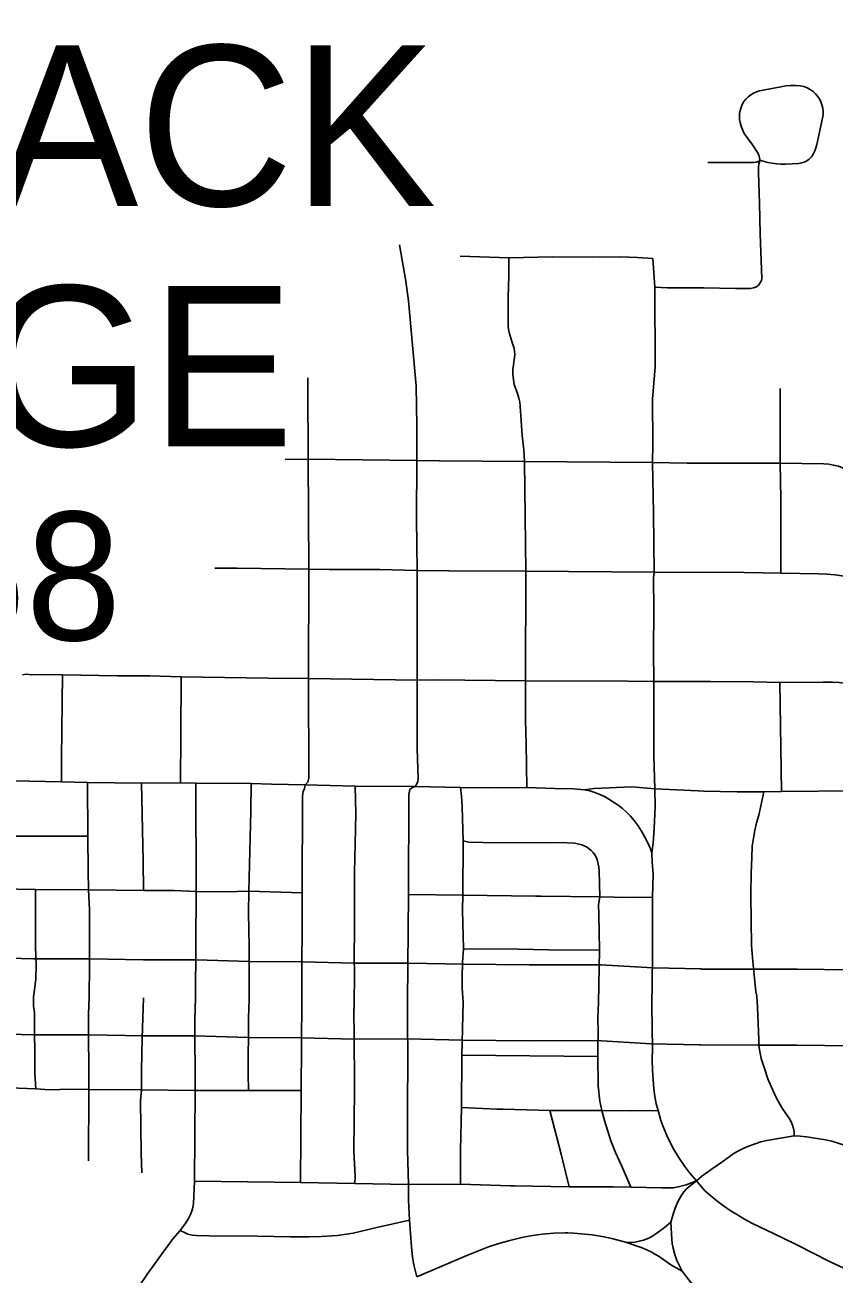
# Model space of a CAD drawing. Extents: x -19 to 366, y -4 to 359.
# Drawn here: x 151.496 to 152.001, y 192.604 to 193.383 of the extents above; entities that cross this region are included whole.
import ezdxf

# ---------------------------------------------------------------- set-up
doc = ezdxf.new("R2010")
doc.units = 0
for name, color, linetype in [('R_Border', 7, 'Continuous'), ('R_Contour Annot', 7, 'Continuous'), ('R_Striping', 7, 'Continuous'), ('Sheet Fence', 7, 'Continuous')]:
    doc.layers.add(name, color=color, linetype=linetype)

msp = doc.modelspace()

# ---------------------------------------------------------------- linework, layer by layer
at = {"layer": 'R_Contour Annot'}
for p, q in [((151.46878, 192.80115), (151.50155, 192.80029)), ((151.50155, 192.80029), (151.53666, 192.80022)), ((151.53666, 192.80022), (151.57017, 192.79962)), ((151.57017, 192.79962), (151.60324, 192.79963)), ((151.60324, 192.79963), (151.63631, 192.79862)), ((151.63631, 192.79862), (151.66945, 192.7983)), ((151.66945, 192.7983), (151.70137, 192.79755)), ((151.70137, 192.79755), (151.7353, 192.79763)), ((151.7353, 192.79763), (151.76965, 192.79688)), ((151.85526, 192.79656), (151.8877, 192.79456)), ((151.8877, 192.79456), (151.91776, 192.79394)), ((151.50147, 192.75294), (151.46754, 192.75382)), ((151.53581, 192.75288), (151.50147, 192.75294)), ((151.57021, 192.75227), (151.53581, 192.75288)), ((151.6018, 192.75231), (151.57021, 192.75227)), ((151.63586, 192.75128), (151.6018, 192.75231)), ((151.66834, 192.75097), (151.63586, 192.75128)), ((151.7015, 192.7502), (151.66834, 192.75097)), ((151.73427, 192.75029), (151.7015, 192.7502)), ((151.76916, 192.74954), (151.73427, 192.75029)), ((151.88671, 192.74722), (151.85238, 192.7493)), ((151.9168, 192.7466), (151.88671, 192.74722))]:
    msp.add_line(p, q, dxfattribs=at)
for points in [[(151.76965, 192.79688), (151.81059, 192.79646), (151.85526, 192.79656)], [(151.91776, 192.79394), (151.91805, 192.79393), (151.95298, 192.79376)], [(151.95298, 192.79376), (151.97784, 192.79373), (152.01161, 192.79337)], [(151.85238, 192.7493), (151.81043, 192.74911), (151.76916, 192.74954)], [(151.95292, 192.74642), (151.91746, 192.74658), (151.9168, 192.7466)], [(152.01202, 192.74602), (151.97756, 192.74639), (151.95292, 192.74642)]]:
    msp.add_lwpolyline(points, dxfattribs=at)
at = {"layer": 'R_Striping'}
for points in [[(151.95438, 193.2979), (151.95443, 193.29846), (151.95408, 193.30074), (151.95341, 193.30235), (151.94979, 193.30782), (151.94468, 193.31491), (151.94302, 193.31879), (151.94222, 193.32176), (151.94186, 193.32364), (151.94173, 193.32554), (151.94184, 193.32746), (151.94221, 193.32934), (151.94354, 193.33303), (151.94456, 193.33478), (151.94579, 193.33637), (151.94724, 193.33778), (151.94881, 193.339), (151.95049, 193.34004), (151.95228, 193.34089), (151.95416, 193.34153), (151.97091, 193.34461), (151.97381, 193.34492), (151.97675, 193.34495), (151.97964, 193.34471), (151.98181, 193.34417), (151.98392, 193.34339), (151.98592, 193.34238)], [(151.98592, 193.34238), (151.98778, 193.34114), (151.98924, 193.33975), (151.99052, 193.3382), (151.99161, 193.33652), (151.99252, 193.33472), (151.99319, 193.33282), (151.99368, 193.33076), (151.99391, 193.32866), (151.99388, 193.32655), (151.99358, 193.32445), (151.99002, 193.3081), (151.98945, 193.30603), (151.98868, 193.30403), (151.98772, 193.30211), (151.98659, 193.30028), (151.9853, 193.29902), (151.98381, 193.29797), (151.98218, 193.29715), (151.98047, 193.29657), (151.97868, 193.29626), (151.97049, 193.29589), (151.96775, 193.29584), (151.965, 193.296), (151.96224, 193.29636), (151.95955, 193.29692), (151.95508, 193.29818), (151.95438, 193.2979)], [(151.95438, 193.2979), (151.95222, 193.29704), (151.95022, 193.29687), (151.92198, 193.29689)], [(151.95332, 193.22015), (151.95419, 193.22109), (151.95489, 193.22216), (151.95542, 193.22333), (151.95577, 193.22457), (151.95477, 193.25228), (151.95429, 193.27135), (151.95353, 193.29062), (151.95359, 193.29344), (151.95391, 193.29608), (151.95438, 193.2979)], [(151.74052, 193.11102), (151.7406, 193.13271), (151.74007, 193.15766), (151.73541, 193.21055), (151.73376, 193.22294), (151.72984, 193.24542)], [(151.79791, 193.23737), (151.76761, 193.23851)], [(151.79791, 193.23737), (151.7979, 193.22596), (151.79753, 193.21299), (151.7976, 193.19478), (151.79775, 193.19284), (151.79811, 193.19093), (151.79994, 193.18462), (151.80065, 193.18283), (151.80116, 193.18097), (151.80148, 193.17906), (151.80158, 193.17713), (151.80148, 193.1752), (151.80047, 193.16778), (151.80046, 193.16464), (151.80077, 193.16151), (151.80131, 193.15842), (151.80354, 193.15224), (151.80425, 193.14985), (151.80477, 193.14741), (151.8051, 193.14494), (151.80631, 193.1267), (151.80722, 193.11764), (151.80766, 193.11033)], [(151.88773, 193.23694), (151.87814, 193.23758), (151.86733, 193.23792), (151.85031, 193.23778), (151.8251, 193.23794), (151.79791, 193.23737)], [(151.88893, 193.21909), (151.88773, 193.23694)], [(151.88756, 193.10979), (151.8877, 193.12093), (151.88753, 193.14953), (151.88916, 193.16931), (151.88893, 193.21909)], [(151.95332, 193.22015), (151.9523, 193.21937), (151.95049, 193.2187), (151.94861, 193.2183), (151.94667, 193.21817), (151.93933, 193.21821), (151.91956, 193.21871), (151.8968, 193.21867), (151.88893, 193.21909)], [(151.67278, 193.11181), (151.67259, 193.15698), (151.67256, 193.1626)], [(151.96717, 193.10935), (151.96705, 193.15601)], [(151.67278, 193.11181), (151.65855, 193.11168)], [(151.6732, 193.04333), (151.67278, 193.11181)], [(151.74052, 193.11102), (151.67278, 193.11181)], [(151.74081, 193.04248), (151.7404, 193.07464), (151.74052, 193.11102)], [(151.80766, 193.11033), (151.75464, 193.11076), (151.74052, 193.11102)], [(151.80859, 193.04207), (151.80766, 193.11033)], [(151.88756, 193.10979), (151.80766, 193.11033)], [(151.88847, 193.04147), (151.88822, 193.07817), (151.88756, 193.10979)], [(151.96717, 193.10935), (151.90924, 193.10934), (151.88756, 193.10979)], [(151.96764, 193.04074), (151.96747, 193.0615), (151.96751, 193.08711), (151.96717, 193.10935)], [(152.06757, 193.10219), (152.05479, 193.10268), (152.04389, 193.10265), (152.02917, 193.1024), (152.02006, 193.10225), (152.01754, 193.10249), (152.01506, 193.10294), (152.01263, 193.1036), (152.00351, 193.10739), (152.00048, 193.10816), (151.99741, 193.10871), (151.9943, 193.10903), (151.96717, 193.10935)], [(151.6732, 193.04333), (151.62825, 193.04387), (151.61459, 193.04396)], [(151.67299, 192.97513), (151.6732, 193.04333)], [(151.74081, 193.04248), (151.71754, 193.04296), (151.68616, 193.04299), (151.6732, 193.04333)], [(151.74073, 192.97414), (151.74081, 193.04248)], [(151.80859, 193.04207), (151.76055, 193.04226), (151.74081, 193.04248)], [(151.80834, 192.97354), (151.80859, 193.04207)], [(151.88847, 193.04147), (151.80859, 193.04207)], [(151.88828, 192.97322), (151.88809, 192.99217), (151.88829, 193.01816), (151.88813, 193.03776), (151.88847, 193.04147)], [(151.96764, 193.04074), (151.94468, 193.04109), (151.88847, 193.04147)], [(152.06785, 193.0374), (152.05194, 193.03713), (152.02375, 193.03733), (152.01796, 193.03763), (152.01243, 193.03814), (152.00139, 193.03969), (151.99634, 193.04019), (151.99128, 193.04044), (151.96764, 193.04074)], [(151.51957, 192.9774), (151.50317, 192.97765), (151.50055, 192.97745), (151.49698, 192.97778), (151.4946, 192.97737)], [(151.51894, 192.91063), (151.51897, 192.92546), (151.51957, 192.9774)], [(151.59352, 192.97611), (151.57411, 192.97669), (151.55381, 192.97677), (151.51957, 192.9774)], [(151.59313, 192.90999), (151.59343, 192.94025), (151.59352, 192.97611)], [(151.67299, 192.97513), (151.64771, 192.9753), (151.59352, 192.97611)], [(151.6709, 192.90873), (151.6726, 192.91049), (151.67328, 192.91293), (151.67299, 192.97513)], [(151.74073, 192.97414), (151.67299, 192.97513)], [(151.73973, 192.90773), (151.74115, 192.91083), (151.74138, 192.91261), (151.74073, 192.93135), (151.74073, 192.97414)], [(151.80834, 192.97354), (151.7516, 192.97423), (151.74073, 192.97414)], [(151.80919, 192.90705), (151.80884, 192.93462), (151.80824, 192.94906), (151.80834, 192.97354)], [(151.88828, 192.97322), (151.87217, 192.97348), (151.80834, 192.97354)], [(151.96686, 192.97255), (151.9506, 192.97304), (151.92362, 192.97326), (151.88828, 192.97322)], [(151.88903, 192.90637), (151.88836, 192.92691), (151.88828, 192.97322)], [(152.03664, 192.96691), (152.02886, 192.96882), (152.01483, 192.97053), (152.011, 192.97134), (152.00799, 192.97197), (152.0039, 192.97251), (151.99977, 192.97273), (151.99404, 192.97278), (151.96686, 192.97255)], [(151.96804, 192.90469), (151.96686, 192.97255)], [(151.51894, 192.91063), (151.46922, 192.9116)], [(151.53515, 192.91024), (151.51894, 192.91063)], [(151.53539, 192.87686), (151.53515, 192.91024)], [(151.56879, 192.90989), (151.53515, 192.91024)], [(151.59313, 192.90999), (151.56879, 192.90989)], [(151.57004, 192.84283), (151.56989, 192.86134), (151.56879, 192.90989)], [(151.60282, 192.90986), (151.59313, 192.90999)], [(151.60293, 192.84232), (151.60282, 192.90986)], [(151.63727, 192.9096), (151.60282, 192.90986)], [(151.63584, 192.84238), (151.63705, 192.8924), (151.63727, 192.9096)], [(151.6709, 192.90873), (151.64995, 192.90911), (151.63727, 192.9096)], [(151.6691, 192.84135), (151.66929, 192.90157), (151.66976, 192.90486), (151.67052, 192.90623), (151.6709, 192.90873)], [(151.70204, 192.90797), (151.6709, 192.90873)], [(151.70144, 192.77387), (151.70167, 192.78892), (151.7015, 192.80356), (151.70174, 192.81676), (151.70178, 192.85439), (151.70201, 192.87186), (151.70251, 192.89092), (151.70204, 192.90797)], [(151.73973, 192.90773), (151.70204, 192.90797)], [(151.73542, 192.84043), (151.73547, 192.90283), (151.73621, 192.90596), (151.73741, 192.9069), (151.73973, 192.90773)], [(151.76788, 192.90721), (151.73973, 192.90773)], [(151.7694, 192.87376), (151.76884, 192.89514), (151.7685, 192.90165), (151.76788, 192.90721)], [(151.80919, 192.90705), (151.78511, 192.90689), (151.76788, 192.90721)], [(151.84519, 192.90563), (151.83827, 192.90634), (151.82655, 192.90647), (151.80919, 192.90705)], [(151.88903, 192.90637), (151.87455, 192.90746), (151.85097, 192.90641), (151.84519, 192.90563)], [(151.88705, 192.86638), (151.8862, 192.86882), (151.88454, 192.87257), (151.88273, 192.87623), (151.8807, 192.87978), (151.87849, 192.88323), (151.8761, 192.88655), (151.87384, 192.88921), (151.87139, 192.8917), (151.86879, 192.89402), (151.86603, 192.89614), (151.86037, 192.89983), (151.85753, 192.90142), (151.8546, 192.90283), (151.8516, 192.90407), (151.84852, 192.90511), (151.84519, 192.90563)], [(151.88705, 192.86638), (151.88793, 192.8724), (151.88848, 192.88178), (151.88913, 192.89496), (151.88903, 192.90637)], [(151.95694, 192.90447), (151.94036, 192.9045), (151.91955, 192.9048), (151.91602, 192.90498), (151.88903, 192.90637)], [(151.95295, 192.77009), (151.95251, 192.77705), (151.95202, 192.7798), (151.94999, 192.79864), (151.94936, 192.80863), (151.94895, 192.8399), (151.94893, 192.84107), (151.94904, 192.85345), (151.94937, 192.86359), (151.94978, 192.87059), (151.95049, 192.87546), (151.95138, 192.8803), (151.95247, 192.8851), (151.95375, 192.88986), (151.95694, 192.90447)], [(151.96804, 192.90469), (151.95694, 192.90447)], [(152.01397, 192.9051), (151.96804, 192.90469)], [(151.53539, 192.87686), (151.48405, 192.87667), (151.46899, 192.87712)], [(151.53585, 192.84329), (151.53552, 192.85489), (151.53539, 192.87686)], [(151.76916, 192.84006), (151.7694, 192.87376)], [(151.85467, 192.8389), (151.8543, 192.85523), (151.85397, 192.85741), (151.85361, 192.85934), (151.85326, 192.86133), (151.85254, 192.86319), (151.85163, 192.86511), (151.85055, 192.86659), (151.84935, 192.86783), (151.84799, 192.86894), (151.84632, 192.87014), (151.84349, 192.87145), (151.83915, 192.87238), (151.82964, 192.87271), (151.81228, 192.87257), (151.78194, 192.87283), (151.77302, 192.8731), (151.7694, 192.87376)], [(151.8876, 192.83864), (151.88785, 192.85308), (151.88729, 192.86062), (151.88705, 192.86638)], [(151.50268, 192.84349), (151.46882, 192.84414)], [(151.50151, 192.77661), (151.50221, 192.78097), (151.50305, 192.7878), (151.50308, 192.7963), (151.50274, 192.80766), (151.50267, 192.81879), (151.50268, 192.84349)], [(151.53585, 192.84329), (151.50268, 192.84349)], [(151.53623, 192.77655), (151.53641, 192.79605), (151.53641, 192.831), (151.53585, 192.84329)], [(151.57004, 192.84283), (151.53585, 192.84329)], [(151.60293, 192.84232), (151.58922, 192.84287), (151.57004, 192.84283)], [(151.60252, 192.77597), (151.60293, 192.84232)], [(151.63584, 192.84238), (151.62115, 192.84203), (151.60293, 192.84232)], [(151.63609, 192.77495), (151.63602, 192.80801), (151.63566, 192.8289), (151.63584, 192.84238)], [(151.6691, 192.84135), (151.63584, 192.84238)], [(151.6689, 192.77464), (151.6691, 192.84135)], [(151.73478, 192.77396), (151.73542, 192.84043)], [(151.76916, 192.84006), (151.73542, 192.84043)], [(151.76959, 192.80654), (151.76904, 192.83071), (151.76916, 192.84006)], [(151.85467, 192.8389), (151.81794, 192.8394), (151.81477, 192.83944), (151.76916, 192.84006)], [(151.85445, 192.80589), (151.85412, 192.82793), (151.85386, 192.83406), (151.85467, 192.8389)], [(151.8876, 192.83864), (151.87247, 192.83849), (151.85467, 192.8389)], [(151.88721, 192.77089), (151.8876, 192.80133), (151.8876, 192.83864)], [(151.76941, 192.77321), (151.76888, 192.78193), (151.76881, 192.78841), (151.76911, 192.7981), (151.76959, 192.80654)], [(151.85445, 192.80589), (151.83202, 192.80569), (151.80401, 192.80631), (151.76959, 192.80654)], [(151.85382, 192.77293), (151.85445, 192.80589)], [(151.50297, 192.71912), (151.50237, 192.72899), (151.50209, 192.76695), (151.50153, 192.77063), (151.50151, 192.77661)], [(151.53612, 192.71878), (151.5359, 192.76566), (151.53623, 192.77655)], [(151.5689, 192.7185), (151.56892, 192.73067), (151.56936, 192.75082), (151.57019, 192.77594)], [(151.60231, 192.71822), (151.60221, 192.76245), (151.60252, 192.77597)], [(151.63549, 192.71824), (151.63532, 192.72856), (151.63568, 192.76333), (151.63609, 192.77495)], [(151.66845, 192.71826), (151.6689, 192.77464)], [(151.70193, 192.66011), (151.70203, 192.66471), (151.70121, 192.68032), (151.70164, 192.71872), (151.70147, 192.75527), (151.70129, 192.76457), (151.70144, 192.77387)], [(151.73536, 192.65951), (151.73467, 192.68104), (151.73484, 192.72121), (151.73485, 192.72488), (151.73478, 192.77396)], [(151.76869, 192.74026), (151.76941, 192.77321)], [(151.85346, 192.73927), (151.85336, 192.74472), (151.85355, 192.75418), (151.85346, 192.76363), (151.85382, 192.77293)], [(151.89096, 192.70568), (151.88984, 192.70983), (151.88897, 192.71447), (151.88831, 192.71915), (151.88746, 192.7306), (151.88733, 192.73736), (151.88744, 192.74412), (151.88721, 192.77089)], [(151.97588, 192.68998), (151.97577, 192.69221), (151.97542, 192.69441), (151.97483, 192.69655), (151.97401, 192.69862), (151.97298, 192.7006), (151.96848, 192.70705), (151.96593, 192.71151), (151.96515, 192.71303), (151.96359, 192.71608), (151.96144, 192.72074), (151.95947, 192.72549), (151.95741, 192.73184), (151.95623, 192.73494), (151.95528, 192.73813), (151.95457, 192.74138), (151.95414, 192.74468), (151.95295, 192.77009)], [(151.76846, 192.70747), (151.76869, 192.74026)], [(151.85346, 192.73927), (151.76869, 192.74026)], [(151.85588, 192.70562), (151.85469, 192.71148), (151.85367, 192.72114), (151.85346, 192.73927)], [(151.50297, 192.71912), (151.48137, 192.72003), (151.4681, 192.72037)], [(151.53612, 192.71878), (151.52448, 192.71895), (151.51154, 192.71857), (151.50297, 192.71912)], [(151.53586, 192.67424), (151.53612, 192.71878)], [(151.5689, 192.7185), (151.53612, 192.71878)], [(151.569, 192.66684), (151.56864, 192.67887), (151.56829, 192.71196), (151.5689, 192.7185)], [(151.60231, 192.71822), (151.5689, 192.7185)], [(151.60198, 192.66166), (151.60231, 192.71822)], [(151.63549, 192.71824), (151.60231, 192.71822)], [(151.66845, 192.71826), (151.63549, 192.71824)], [(151.66809, 192.66077), (151.66845, 192.71826)], [(151.76773, 192.65968), (151.76783, 192.6809), (151.76846, 192.70747)], [(151.82346, 192.7058), (151.79433, 192.70648), (151.79051, 192.70662), (151.76846, 192.70747)], [(151.83549, 192.65811), (151.83055, 192.67842), (151.82346, 192.7058)], [(151.85588, 192.70562), (151.82346, 192.7058)], [(151.89096, 192.70568), (151.87457, 192.70553), (151.85588, 192.70562)], [(151.87394, 192.65781), (151.86818, 192.67132), (151.86436, 192.67959), (151.8615, 192.6867), (151.85759, 192.69943), (151.85588, 192.70562)], [(151.91498, 192.66177), (151.91081, 192.66671), (151.90761, 192.67082), (151.9037, 192.67651), (151.90078, 192.68145), (151.89717, 192.68866), (151.89399, 192.69605), (151.89278, 192.6995), (151.89096, 192.70568)], [(151.97588, 192.68998), (151.95883, 192.687), (151.95516, 192.68608), (151.95154, 192.68496), (151.94798, 192.68365), (151.94452, 192.68215), (151.94112, 192.68047), (151.93783, 192.67861), (151.93137, 192.67386), (151.92473, 192.66935), (151.91835, 192.66472), (151.91498, 192.66177)], [(152.02657, 192.67876), (152.01486, 192.6814), (152.0034, 192.68538), (151.99941, 192.68651), (151.9954, 192.68744), (151.98348, 192.68931), (151.9797, 192.68974), (151.97588, 192.68998)], [(151.60198, 192.66166), (151.6012, 192.6475), (151.60066, 192.6443), (151.59959, 192.6413), (151.59818, 192.63844), (151.59642, 192.63564), (151.593, 192.6309)], [(151.66809, 192.66077), (151.60198, 192.66166)], [(151.70193, 192.66011), (151.66809, 192.66077)], [(151.73536, 192.65951), (151.70193, 192.66011)], [(151.76773, 192.65968), (151.73536, 192.65951)], [(151.73601, 192.63726), (151.73539, 192.64985), (151.73536, 192.65951)], [(151.83549, 192.65811), (151.80142, 192.65872), (151.79905, 192.65876), (151.76773, 192.65968)], [(151.91498, 192.66177), (151.90843, 192.6593), (151.90359, 192.65804), (151.90031, 192.65754), (151.89342, 192.65739), (151.87394, 192.65781)], [(151.89901, 192.63606), (151.90037, 192.6411), (151.90161, 192.64488), (151.90337, 192.64876), (151.90541, 192.65244), (151.90716, 192.65503), (151.90846, 192.65658), (151.91116, 192.65895), (151.91498, 192.66177)], [(152.0434, 192.59034), (151.99784, 192.61162), (151.97793, 192.62163), (151.96821, 192.62651), (151.9495, 192.6355), (151.94492, 192.63794), (151.94044, 192.64054), (151.93605, 192.64331), (151.93179, 192.64624), (151.92762, 192.64933), (151.92021, 192.65563), (151.91498, 192.66177)], [(151.87394, 192.65781), (151.86297, 192.65802), (151.85601, 192.65804), (151.83549, 192.65811)], [(151.73601, 192.63726), (151.71556, 192.63281), (151.70084, 192.62923), (151.69105, 192.62781), (151.68108, 192.62703), (151.67344, 192.62688), (151.67256, 192.62688), (151.6615, 192.62694), (151.64126, 192.62728), (151.61113, 192.62745), (151.60307, 192.62766), (151.60043, 192.62798), (151.59783, 192.62865), (151.59558, 192.6296), (151.593, 192.6309)], [(151.74059, 192.60194), (151.73874, 192.60937), (151.73795, 192.6142), (151.73731, 192.62065), (151.73601, 192.63726)], [(151.593, 192.6309), (151.5887, 192.62589), (151.58176, 192.61651), (151.57267, 192.60378), (151.56216, 192.58841), (151.55416, 192.5773), (151.55147, 192.57284), (151.54924, 192.56838), (151.54836, 192.5661), (151.54754, 192.56273)], [(151.87078, 192.62349), (151.86225, 192.62582), (151.85605, 192.6272), (151.84987, 192.62807), (151.83849, 192.6293), (151.83476, 192.62942), (151.83299, 192.62948), (151.82579, 192.62926), (151.81873, 192.62862), (151.81295, 192.62782), (151.80697, 192.62668), (151.79865, 192.62468), (151.79177, 192.62274), (151.78517, 192.62059), (151.77169, 192.61535), (151.74059, 192.60194)], [(151.87078, 192.62349), (151.87426, 192.62345), (151.8766, 192.62364), (151.88184, 192.62483), (151.88515, 192.62606), (151.88776, 192.6275), (151.89026, 192.62918), (151.89497, 192.63268), (151.89901, 192.63606)], [(151.90594, 192.60553), (151.90263, 192.61225), (151.90139, 192.61593), (151.9004, 192.61978), (151.89981, 192.6227), (151.8995, 192.62517), (151.89901, 192.63606)], [(151.90594, 192.60553), (151.89893, 192.6095), (151.89164, 192.61465), (151.88933, 192.61594), (151.88659, 192.61748), (151.88104, 192.61998), (151.87078, 192.62349)], [(151.92657, 192.57847), (151.91996, 192.58733), (151.90594, 192.60553)]]:
    msp.add_lwpolyline(points, dxfattribs=at)
at = {"layer": 'Sheet Fence'}
for points in [[(154.11585, 1.87092), (153.9063, 10.48743), (153.69602, 19.10409), (153.48501, 27.72087), (153.27327, 36.3378), (153.0608, 44.95486), (152.84759, 53.57206), (152.63366, 62.1894), (152.419, 70.80688), (152.20362, 79.42449), (151.98751, 88.04225), (151.77068, 96.66014), (151.55312, 105.27817), (151.33484, 113.89634), (151.11584, 122.51465), (150.89612, 131.13311), (150.67568, 139.7517), (150.45452, 148.37043), (150.23264, 156.98931), (150.01005, 165.60832), (149.78674, 174.22748), (149.56272, 182.84677), (149.33799, 191.46621), (149.11254, 200.0858), (148.88638, 208.70552), (148.65952, 217.32539), (148.43194, 225.9454), (148.20366, 234.56555), (147.97466, 243.18584), (147.74497, 251.80628), (147.51457, 260.42687), (147.28346, 269.04759), (147.05165, 277.66846), (146.81914, 286.28948), (146.58593, 294.91064), (146.35202, 303.53194), (146.11742, 312.15339), (145.88211, 320.77499), (145.64611, 329.39673), (145.40941, 338.01861), (145.17202, 346.64065)], [(0, 189.51617), (7.11214, 189.52059), (14.22427, 189.53386), (21.33637, 189.55597), (28.44845, 189.58693), (35.56048, 189.62672), (42.67245, 189.67537), (49.78436, 189.73285), (56.89619, 189.79918), (64.00793, 189.87436), (71.11958, 189.95838), (78.23111, 190.05124), (85.34253, 190.15294), (92.45381, 190.26349), (99.56495, 190.38288), (106.67593, 190.51112), (113.78675, 190.6482), (120.89739, 190.79412), (128.00785, 190.94888), (135.11811, 191.11248), (142.22816, 191.28493), (149.33799, 191.46621), (156.44759, 191.65634), (163.55694, 191.85531), (170.66605, 192.06312), (177.77489, 192.27977), (184.88345, 192.50526), (191.99173, 192.73959), (199.09971, 192.98276), (206.20739, 193.23477), (213.31474, 193.49561), (220.42177, 193.7653), (227.52845, 194.04382), (234.63479, 194.33118), (241.74076, 194.62738), (248.84635, 194.93241), (255.95157, 195.24628), (263.05638, 195.56898), (270.16079, 195.90052), (277.26478, 196.24089), (284.36834, 196.5901), (291.47147, 196.94814), (298.57414, 197.31501), (305.67635, 197.69072), (312.77809, 198.07525), (319.87934, 198.46862), (326.9801, 198.87082), (334.08035, 199.28185), (341.18009, 199.7017)]]:
    msp.add_spline(points, degree=3, dxfattribs=at)

# ---------------------------------------------------------------- texts
at = {"layer": 'R_Border'}
for s, height, p in [('CAMMACK', 0.1, (151.06917, 193.26981)), ('VILLAGE', 0.1, (151.1063, 193.11985)), ('Pop. 768', 0.08, (151.12791, 192.99896))]:
    msp.add_text(s, height=height, dxfattribs=at).set_placement(p)

doc.saveas('drawing.dxf')
